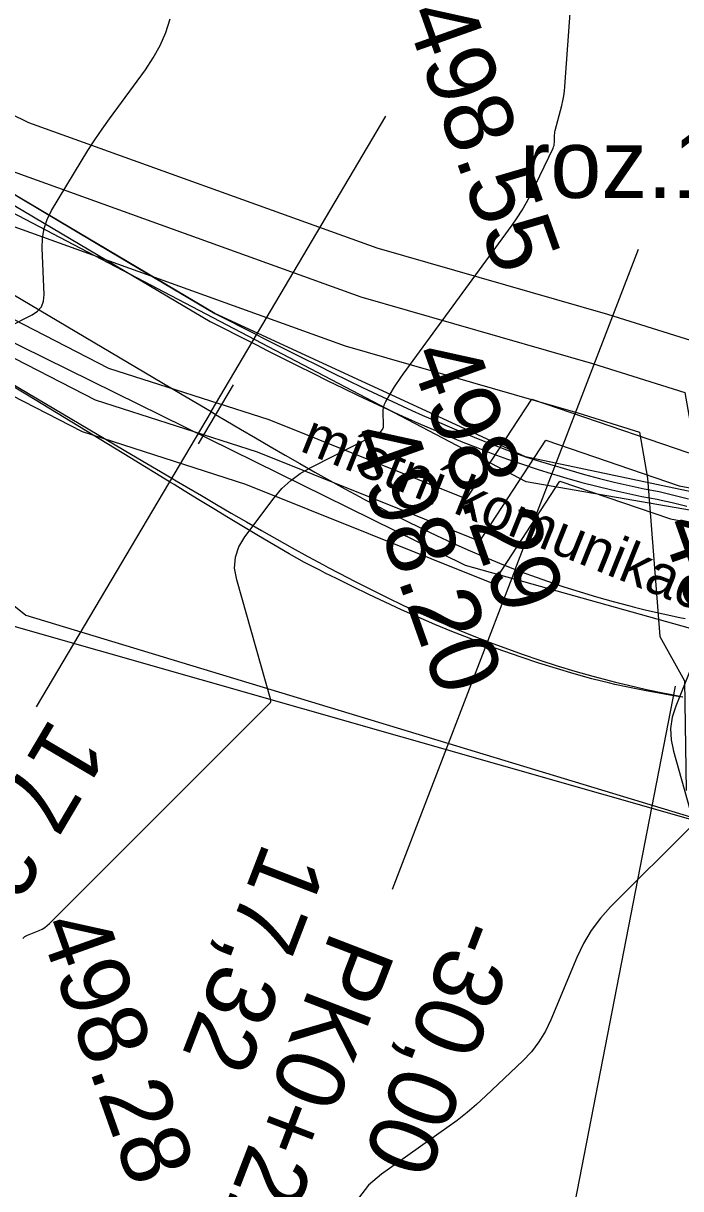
# Model space of a CAD drawing. Extents: x -636600 to -628587, y -1090963 to -1085869.
# Drawn here: x -629579.01 to -629559.85, y -1086392.05 to -1086358.08 of the extents above; entities that cross this region are included whole.
import ezdxf

# ---------------------------------------------------------------- set-up
doc = ezdxf.new("R2010")
doc.units = 0
for name, color, linetype in [('01_OBVOD PÚ', 7, 'Continuous'), ('01_PARCELY_NÁVRH_PC', 7, 'Continuous'), ('07_ELEKTRO', 7, 'Continuous'), ('07_OCH_P A POPISY TI', 7, 'Continuous'), ('07_SDĚLOVACÍ', 7, 'Continuous'), ('15', 7, 'Continuous'), ('23', 7, 'Continuous'), ('40', 7, 'Continuous'), ('Ex_Minor Contours', 7, 'Continuous'), ('HEKTOMETRY20', 7, 'Continuous'), ('HL_BODY', 7, 'Continuous'), ('koty_vše', 7, 'Continuous'), ('POLOMERY', 7, 'Continuous'), ('popis', 7, 'Continuous'), ('situace_osa', 7, 'Continuous'), ('situace_těleso', 7, 'Continuous'), ('situace_vozovka', 7, 'Continuous'), ('VRCHOLY', 7, 'Continuous')]:
    doc.layers.add(name, color=color, linetype=linetype)

msp = doc.modelspace()

# ---------------------------------------------------------------- linework, layer by layer
at = {"layer": '01_OBVOD PÚ'}
msp.add_lwpolyline([(-629625.633, -1086361.296), (-629602.827, -1086358.793), (-629588.001, -1086368.037), (-629578.928, -1086375.332), (-629555.56, -1086382.424), (-629552.372, -1086387.458), (-629549.873, -1086392.916), (-629548.78, -1086398.863), (-629549.262, -1086406.505), (-629551.475, -1086413.784), (-629554.679, -1086421.978), (-629555.821, -1086424.888), (-629557.524, -1086429.238), (-629552.812, -1086430.674), (-629550.63, -1086425.581), (-629547.474, -1086417.075), (-629545.974, -1086411.704), (-629544.464, -1086397.363), (-629549.885, -1086378.861), (-629523.076, -1086374.449), (-629494.567, -1086370.942)], dxfattribs=at)
at = {"layer": '01_PARCELY_NÁVRH_PC'}
for points in [[(-629368.722, -1086354.389), (-629419.333, -1086353.314), (-629431.883, -1086354.211), (-629505.779, -1086366.862), (-629547.026, -1086372.506), (-629555.682, -1086372.549), (-629564.37, -1086370.715), (-629573.423, -1086366.543), (-629592.151, -1086355.424), (-629601.275, -1086352.66), (-629610.099, -1086352.527), (-629633.787, -1086357.876)], [(-629625.633, -1086361.296), (-629602.827, -1086358.793), (-629588.001, -1086368.037), (-629578.928, -1086375.332), (-629555.56, -1086382.424), (-629549.885, -1086378.861), (-629523.076, -1086374.449), (-629494.567, -1086370.942), (-629490.425, -1086370.564), (-629458.489, -1086365.023), (-629451.25, -1086363.982), (-629445.874, -1086363.134), (-629415.944, -1086358.878), (-629393.825, -1086359.76), (-629388.477, -1086359.252)]]:
    msp.add_lwpolyline(points, dxfattribs=at)
at = {"layer": '07_ELEKTRO'}
msp.add_lwpolyline([(-629626.694, -1086361.312), (-629626.731, -1086361.134), (-629625.85, -1086360.237), (-629621.421, -1086359.291), (-629610.437, -1086357.441), (-629602.929, -1086357.28), (-629597.955, -1086358.528), (-629591.769, -1086360.949), (-629582.284, -1086366.294), (-629576.911, -1086369.056), (-629572.191, -1086370.575), (-629565.708, -1086373.176), (-629563.781, -1086370.232), (-629559.894, -1086371.558), (-629553.974, -1086372.661), (-629550.441, -1086372.808), (-629542.308, -1086372.585), (-629538.368, -1086371.844), (-629535.005, -1086369.488), (-629534.793, -1086368.284), (-629513.351, -1086366.424), (-629511.848, -1086373.068)], dxfattribs=at)
at = {"layer": '07_OCH_P A POPISY TI'}
for points in [[(-629625.281, -1086354.144), (-629617.614, -1086352.684), (-629611.935, -1086352.065), (-629608.65, -1086351.756), (-629603.892, -1086351.957), (-629599.036, -1086352.734), (-629592.548, -1086354.819), (-629585.708, -1086357.614), (-629578.852, -1086360.972), (-629568.707, -1086364.626), (-629561.989, -1086366.561), (-629558.416, -1086367.679), (-629557.836, -1086370.966), (-629557.519, -1086375.072), (-629556.758, -1086376.444), (-629556.742, -1086377.46)], [(-629639.254, -1086361.705), (-629636.757, -1086361.24), (-629633.085, -1086360.401), (-629628.757, -1086358.637), (-629624.472, -1086357.044), (-629617.17, -1086355.654), (-629611.632, -1086355.05), (-629608.572, -1086354.762), (-629604.194, -1086354.947), (-629599.735, -1086355.661), (-629593.576, -1086357.64), (-629586.937, -1086360.353), (-629580.024, -1086363.738), (-629569.632, -1086367.481), (-629562.852, -1086369.435), (-629561.053, -1086369.997), (-629560.816, -1086371.343), (-629560.459, -1086375.955), (-629559.745, -1086377.242), (-629559.695, -1086380.438)], [(-629627.712, -1086361.327), (-629627.818, -1086360.813), (-629626.352, -1086359.322), (-629621.609, -1086358.309), (-629610.532, -1086356.443), (-629602.816, -1086356.277), (-629597.649, -1086357.574), (-629591.339, -1086360.043), (-629581.81, -1086365.414), (-629576.527, -1086368.129), (-629571.851, -1086369.633), (-629566.096, -1086371.943), (-629564.193, -1086369.035), (-629559.64, -1086370.588), (-629553.861, -1086371.665), (-629550.434, -1086371.808), (-629542.414, -1086371.587), (-629541.077, -1086371.336)], [(-629625.47, -1086361.278), (-629625.347, -1086361.153), (-629621.233, -1086360.274), (-629610.343, -1086358.439), (-629603.042, -1086358.283), (-629598.26, -1086359.483), (-629592.198, -1086361.854), (-629582.759, -1086367.175), (-629577.295, -1086369.983), (-629572.531, -1086371.516), (-629565.32, -1086374.409), (-629563.37, -1086371.429), (-629560.148, -1086372.528), (-629554.087, -1086373.658), (-629550.448, -1086373.809), (-629542.201, -1086373.582), (-629539.85, -1086373.14)]]:
    msp.add_lwpolyline(points, dxfattribs=at)
at = {"layer": '07_SDĚLOVACÍ'}
msp.add_lwpolyline([(-629624.877, -1086355.594), (-629617.392, -1086354.169), (-629611.784, -1086353.558), (-629608.611, -1086353.259), (-629604.043, -1086353.452), (-629599.386, -1086354.197), (-629593.062, -1086356.229), (-629586.322, -1086358.984), (-629579.438, -1086362.355), (-629569.169, -1086366.053), (-629562.42, -1086367.998), (-629559.735, -1086368.838), (-629559.326, -1086371.155), (-629558.989, -1086375.513), (-629558.252, -1086376.843), (-629558.208, -1086379.565)], dxfattribs=at)
at = {"layer": '23'}
msp.add_line((-629588.525, -1086373.019), (-629555.56, -1086382.424), dxfattribs=at)
at = {"layer": '40'}
for p, q in [((-629564.35, -1086371.442), (-629591.822, -1086357.062)), ((-629589.259, -1086362.488), (-629566.127, -1086373.877)), ((-629553.464, -1086373.351), (-629564.35, -1086371.442)), ((-629566.127, -1086373.877), (-629557.029, -1086376.43))]:
    msp.add_line(p, q, dxfattribs=at)
at = {"layer": 'Ex_Minor Contours'}
for points in [[(-629579.019, -1086384.757), (-629578.958, -1086384.702), (-629578.881, -1086384.66), (-629578.54, -1086384.519), (-629578.457, -1086384.48), (-629578.38, -1086384.434), (-629578.307, -1086384.38), (-629578.239, -1086384.318), (-629571.81, -1086377.885), (-629571.804, -1086377.878), (-629571.8, -1086377.869), (-629571.797, -1086377.861), (-629571.796, -1086377.851), (-629571.796, -1086377.811), (-629571.796, -1086377.802), (-629571.797, -1086377.792), (-629571.799, -1086377.782), (-629571.802, -1086377.773), (-629572.789, -1086374.298), (-629572.848, -1086373.963), (-629572.828, -1086373.643), (-629572.73, -1086373.338), (-629572.555, -1086373.047), (-629571.697, -1086371.913), (-629571.47, -1086371.645), (-629571.216, -1086371.407), (-629570.938, -1086371.201), (-629570.633, -1086371.025), (-629568.657, -1086370.028), (-629568.589, -1086369.983), (-629568.542, -1086369.925), (-629568.515, -1086369.856), (-629568.508, -1086369.775), (-629568.523, -1086369.427), (-629568.52, -1086369.342), (-629568.506, -1086369.26), (-629568.479, -1086369.18), (-629568.44, -1086369.104), (-629568.187, -1086368.682), (-629568.128, -1086368.588), (-629568.068, -1086368.494), (-629568.006, -1086368.403), (-629567.941, -1086368.312), (-629564.764, -1086363.97), (-629564.613, -1086363.754), (-629564.472, -1086363.531), (-629564.342, -1086363.303), (-629564.222, -1086363.068), (-629563.571, -1086361.722), (-629563.554, -1086361.682), (-629563.541, -1086361.64), (-629563.534, -1086361.598), (-629563.531, -1086361.554), (-629563.528, -1086361.377), (-629563.527, -1086361.333), (-629563.522, -1086361.29), (-629563.515, -1086361.246), (-629563.505, -1086361.203), (-629563.317, -1086360.474), (-629563.285, -1086360.338), (-629563.26, -1086360.2), (-629563.24, -1086360.062), (-629563.227, -1086359.922), (-629562.692, -1086352.553)], [(-629579.473, -1086366.945), (-629578.748, -1086366.579), (-629578.591, -1086366.474), (-629578.481, -1086366.341), (-629578.418, -1086366.18), (-629578.403, -1086365.991), (-629578.459, -1086364.632), (-629578.451, -1086364.343), (-629578.402, -1086364.065), (-629578.312, -1086363.797), (-629578.181, -1086363.539), (-629577.323, -1086362.112), (-629577.126, -1086361.792), (-629576.922, -1086361.477), (-629576.711, -1086361.167), (-629576.492, -1086360.862), (-629575.45, -1086359.436), (-629575.218, -1086359.09), (-629575.021, -1086358.727), (-629574.856, -1086358.348), (-629574.725, -1086357.952)], [(-629559.212, -1086376.046), (-629559.995, -1086377.981), (-629560.098, -1086378.304), (-629560.144, -1086378.631), (-629560.133, -1086378.961), (-629560.066, -1086379.294), (-629559.505, -1086381.268)], [(-629559.52, -1086381.463), (-629561.892, -1086383.836), (-629562.193, -1086384.168), (-629562.458, -1086384.524), (-629562.686, -1086384.904), (-629562.878, -1086385.309), (-629563.636, -1086387.129), (-629563.793, -1086387.46), (-629563.983, -1086387.769), (-629564.203, -1086388.056), (-629564.455, -1086388.322), (-629565.525, -1086389.343), (-629565.797, -1086389.593), (-629566.078, -1086389.832), (-629566.367, -1086390.061), (-629566.665, -1086390.279), (-629568.574, -1086391.625), (-629568.95, -1086391.946), (-629569.241, -1086392.321)]]:
    msp.add_lwpolyline(points, dxfattribs=at)
at = {"layer": 'HEKTOMETRY20'}
msp.add_lwpolyline([(-629572.895, -1086368.618), (-629573.913, -1086370.34)], dxfattribs=at)
at = {"layer": 'HL_BODY'}
for points in [[(-629573.536, -1086369.4), (-629568.445, -1086360.793)], [(-629564.67, -1086374), (-629561.078, -1086364.667)]]:
    msp.add_lwpolyline(points, dxfattribs=at)
at = {"layer": 'POLOMERY'}
for points in [[(-629573.536, -1086369.4), (-629578.627, -1086378.008)], [(-629564.67, -1086374), (-629568.263, -1086383.332)]]:
    msp.add_lwpolyline(points, dxfattribs=at)
at = {"layer": 'situace_osa'}
msp.add_lwpolyline([(-629582.011, -1086364.388), (-629577.707, -1086366.933), (-629574.704, -1086368.709), (-629573.536, -1086369.4), (-629573.404, -1086369.479), (-629573.106, -1086369.655), (-629572.675, -1086369.909), (-629572.244, -1086370.162), (-629571.812, -1086370.415), (-629571.38, -1086370.666), (-629570.946, -1086370.915), (-629570.512, -1086371.162), (-629570.075, -1086371.406), (-629569.637, -1086371.647), (-629569.198, -1086371.886), (-629569.062, -1086371.958), (-629568.756, -1086372.12), (-629568.313, -1086372.351), (-629567.866, -1086372.577), (-629567.418, -1086372.798), (-629566.967, -1086373.014), (-629566.513, -1086373.224), (-629566.057, -1086373.428), (-629565.598, -1086373.626), (-629565.136, -1086373.816), (-629564.67, -1086374), (-629564.527, -1086374.055), (-629564.202, -1086374.176), (-629563.731, -1086374.344), (-629563.257, -1086374.504), (-629562.78, -1086374.656), (-629562.301, -1086374.8), (-629561.82, -1086374.936), (-629561.336, -1086375.065), (-629561.2, -1086375.099), (-629560.851, -1086375.185), (-629560.363, -1086375.297), (-629559.874, -1086375.4), (-629559.726, -1086375.43)], dxfattribs=at)
at = {"layer": 'situace_těleso'}
for points in [[(-629580.722, -1086362.209), (-629576.423, -1086364.762), (-629573.423, -1086366.543), (-629572.209, -1086367.156), (-629572.071, -1086367.226), (-629571.763, -1086367.382), (-629571.318, -1086367.606), (-629570.875, -1086367.829), (-629570.434, -1086368.049), (-629569.995, -1086368.267), (-629569.556, -1086368.482), (-629569.119, -1086368.694), (-629568.683, -1086368.902), (-629568.248, -1086369.106), (-629567.814, -1086369.306), (-629567.681, -1086369.367), (-629567.381, -1086369.502), (-629566.948, -1086369.692), (-629566.517, -1086369.877), (-629566.086, -1086370.057), (-629565.656, -1086370.231), (-629565.227, -1086370.399), (-629564.798, -1086370.561), (-629564.37, -1086370.715), (-629563.938, -1086370.849), (-629563.508, -1086370.979), (-629563.376, -1086371.02), (-629563.08, -1086371.109), (-629562.65, -1086371.231), (-629562.219, -1086371.346), (-629561.787, -1086371.453), (-629561.353, -1086371.554), (-629560.919, -1086371.646), (-629560.483, -1086371.732), (-629560.36, -1086371.755), (-629560.052, -1086371.834), (-629559.621, -1086371.938)], [(-629559.797, -1086377.722), (-629560.168, -1086377.662), (-629560.328, -1086377.635), (-629560.858, -1086377.539), (-629561.387, -1086377.434), (-629561.766, -1086377.353), (-629561.914, -1086377.319), (-629562.436, -1086377.184), (-629562.955, -1086377.04), (-629563.473, -1086376.888), (-629563.987, -1086376.727), (-629564.5, -1086376.559), (-629565.009, -1086376.382), (-629565.361, -1086376.255), (-629565.516, -1086376.198), (-629566.019, -1086376.005), (-629566.518, -1086375.807), (-629567.011, -1086375.602), (-629567.501, -1086375.391), (-629567.986, -1086375.175), (-629568.466, -1086374.954), (-629568.943, -1086374.729), (-629569.415, -1086374.5), (-629569.884, -1086374.268), (-629570.207, -1086374.105), (-629570.349, -1086374.032), (-629570.811, -1086373.794), (-629571.264, -1086373.544), (-629571.709, -1086373.284), (-629572.151, -1086373.023), (-629572.59, -1086372.76), (-629573.026, -1086372.498), (-629573.459, -1086372.235), (-629573.89, -1086371.972), (-629574.319, -1086371.709), (-629574.615, -1086371.528), (-629574.747, -1086371.447), (-629575.904, -1086370.738), (-629578.88, -1086368.916), (-629583.167, -1086366.344)]]:
    msp.add_lwpolyline(points, dxfattribs=at)
at = {"layer": 'situace_vozovka'}
for points in [[(-629580.865, -1086362.451), (-629576.562, -1086364.997), (-629573.559, -1086366.773), (-629572.346, -1086367.388), (-629572.208, -1086367.458), (-629571.9, -1086367.614), (-629571.455, -1086367.839), (-629571.012, -1086368.062), (-629570.571, -1086368.283), (-629570.13, -1086368.501), (-629569.69, -1086368.717), (-629569.252, -1086368.928), (-629568.814, -1086369.137), (-629568.376, -1086369.341), (-629567.94, -1086369.541), (-629567.805, -1086369.601), (-629567.504, -1086369.736), (-629567.068, -1086369.925), (-629566.633, -1086370.11), (-629566.198, -1086370.288), (-629565.764, -1086370.46), (-629565.33, -1086370.626), (-629564.896, -1086370.784), (-629564.463, -1086370.935), (-629564.03, -1086371.079), (-629563.598, -1086371.215), (-629563.465, -1086371.255), (-629563.165, -1086371.343), (-629562.731, -1086371.463), (-629562.295, -1086371.576), (-629561.858, -1086371.682), (-629561.42, -1086371.78), (-629560.98, -1086371.871), (-629560.54, -1086371.954), (-629560.416, -1086371.976), (-629560.104, -1086372.052), (-629559.669, -1086372.152)], [(-629583.156, -1086366.325), (-629578.853, -1086368.87), (-629575.85, -1086370.646), (-629574.681, -1086371.337), (-629574.549, -1086371.415), (-629574.25, -1086371.592), (-629573.817, -1086371.848), (-629573.382, -1086372.103), (-629572.945, -1086372.359), (-629572.505, -1086372.614), (-629572.063, -1086372.868), (-629571.617, -1086373.121), (-629571.169, -1086373.373), (-629570.717, -1086373.622), (-629570.262, -1086373.868), (-629570.121, -1086373.944), (-629569.803, -1086374.112), (-629569.34, -1086374.352), (-629568.873, -1086374.589), (-629568.402, -1086374.821), (-629567.926, -1086375.049), (-629567.446, -1086375.271), (-629566.962, -1086375.488), (-629566.472, -1086375.699), (-629565.978, -1086375.903), (-629565.479, -1086376.1), (-629565.324, -1086376.159), (-629564.975, -1086376.289), (-629564.469, -1086376.469), (-629563.959, -1086376.641), (-629563.447, -1086376.805), (-629562.932, -1086376.96), (-629562.414, -1086377.106), (-629561.895, -1086377.244), (-629561.748, -1086377.281), (-629561.373, -1086377.373), (-629560.848, -1086377.494), (-629560.322, -1086377.605), (-629560.163, -1086377.637), (-629559.794, -1086377.708)]]:
    msp.add_lwpolyline(points, dxfattribs=at)
at = {"layer": 'VRCHOLY'}
msp.add_lwpolyline([(-629560.009, -1086377.401), (-629563.832, -1086397.033)], dxfattribs=at)

# ---------------------------------------------------------------- texts
at = {"layer": '15'}
msp.add_text('místní komunikace', height=1.2, rotation=338.0218, dxfattribs=at).set_placement((-629570.983, -1086370.533))
at = {"layer": 'HL_BODY'}
msp.add_text('PK0+229,846', height=2, rotation=248.9466, dxfattribs=at).set_placement((-629570.022, -1086384.479))
at = {"layer": 'koty_vše'}
for s, p in [('498.55', (-629567.919, -1086357.797)), ('498.29', (-629567.793, -1086367.718)), ('498.20', (-629569.598, -1086370.079)), ('497.94', (-629560.473, -1086372.707)), ('498.28', (-629578.587, -1086384.365))]:
    msp.add_text(s, height=2, rotation=289.5414, dxfattribs=at).set_placement(p)
at = {"layer": 'POLOMERY'}
for s, rotation, p in [('17,32', 239.3973, (-629578.196, -1086378.262)), ('17,32', 248.9466, (-629571.996, -1086381.895)), ('-30,00', 248.9466, (-629566.396, -1086384.051))]:
    msp.add_text(s, height=2, rotation=rotation, dxfattribs=at).set_placement(p)
at = {"layer": 'popis'}
msp.add_text('roz.1,00', height=2, dxfattribs=at).set_placement((-629564.541, -1086363.17))

doc.saveas('drawing.dxf')
